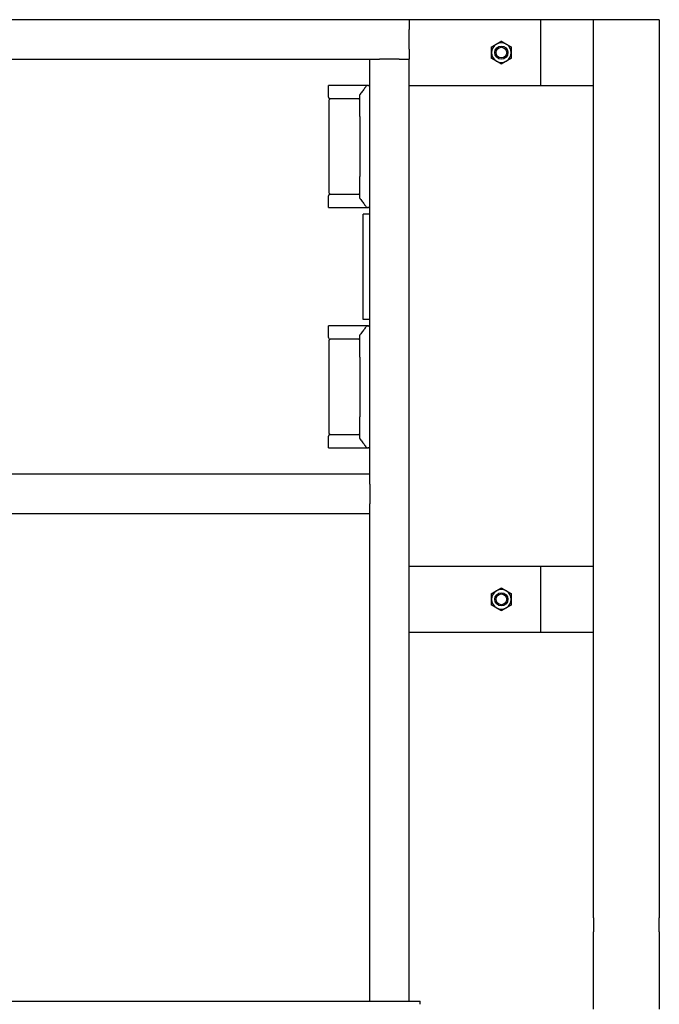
# Model space of a CAD drawing. Header units: inches. Extents: x 24 to 1128, y -69 to 748.
# Tile 522 of 656: x 784 to 808, y 275 to 313. Entities that reach past the tile are written whole.
import ezdxf

# ---------------------------------------------------------------- set-up
doc = ezdxf.new("R2010")
doc.units = ezdxf.units.IN
doc.header["$LTSCALE"] = 32
doc.header["$MEASUREMENT"] = 0
doc.layers.add('Visible (ANSI)', color=7, linetype='Continuous', lineweight=30)

msp = doc.modelspace()

# ---------------------------------------------------------------- linework, layer by layer
at = {"layer": 'Visible (ANSI)'}
for p, q in [((798.36063, 312.60867), (758.86063, 312.60867)), ((803.36063, 312.60867), (798.36063, 312.60867)), ((798.36063, 312.60867), (798.36063, 312.23367)), ((805.36063, 312.60867), (803.36063, 312.60867)), ((803.36063, 310.10867), (803.36063, 312.60867)), ((807.86063, 312.60867), (805.36063, 312.60867)), ((805.36063, 278.514), (805.36063, 312.60867)), ((805.36063, 310.10867), (805.36063, 312.60867)), ((807.86063, 312.60867), (807.86063, 278.514)), ((798.36063, 311.48367), (798.36063, 312.23367)), ((798.36063, 311.48367), (798.36063, 311.10867)), ((760.36063, 311.10867), (796.86063, 311.10867)), ((796.86063, 311.10867), (797.23563, 311.10867)), ((796.86063, 295.35867), (796.86063, 311.10867)), ((797.98563, 311.10867), (797.23563, 311.10867)), ((797.98563, 311.10867), (798.36063, 311.10867)), ((798.36063, 275.35867), (798.36063, 311.10867)), ((796.74917, 310.10867), (795.29395, 310.10867)), ((795.29395, 309.67117), (795.29395, 310.10867)), ((796.74917, 310.10867), (796.76557, 310.10867)), ((796.81706, 310.10867), (796.76557, 310.10867)), ((796.81706, 310.10867), (796.86063, 310.10867)), ((798.36063, 310.10867), (803.36063, 310.10867)), ((803.36063, 310.10867), (805.36063, 310.10867)), ((795.3252, 306.02534), (795.3252, 309.567)), ((796.19712, 309.60867), (795.35645, 309.60867)), ((796.44397, 309.60867), (796.19712, 309.60867)), ((796.48563, 308.93112), (796.48563, 309.75519)), ((796.48563, 308.93112), (796.48563, 306.66122)), ((796.48563, 305.83714), (796.48563, 306.66122)), ((795.29395, 305.48367), (795.29395, 305.92117)), ((795.35645, 305.98367), (796.19712, 305.98367)), ((796.19712, 305.98367), (796.44397, 305.98367)), ((795.29395, 305.48367), (796.74917, 305.48367)), ((796.76557, 305.48367), (796.74917, 305.48367)), ((796.76557, 305.48367), (796.81706, 305.48367)), ((796.86063, 305.48367), (796.81706, 305.48367)), ((796.86063, 305.23367), (796.61063, 305.23367)), ((796.61063, 301.23367), (796.61063, 305.23367)), ((796.86063, 301.23367), (796.61063, 301.23367)), ((796.74917, 300.98367), (795.29395, 300.98367)), ((795.29395, 300.54617), (795.29395, 300.98367)), ((796.74917, 300.98367), (796.76557, 300.98367)), ((796.81706, 300.98367), (796.76557, 300.98367)), ((796.81706, 300.98367), (796.86063, 300.98367)), ((796.19712, 300.48367), (795.35645, 300.48367)), ((796.44397, 300.48367), (796.19712, 300.48367)), ((796.48563, 299.80612), (796.48563, 300.63019)), ((795.3252, 296.90034), (795.3252, 300.442)), ((796.48563, 299.80612), (796.48563, 297.53622)), ((796.48563, 296.71214), (796.48563, 297.53622)), ((795.29395, 296.35867), (795.29395, 296.79617)), ((795.35645, 296.85867), (796.19712, 296.85867)), ((796.19712, 296.85867), (796.44397, 296.85867)), ((795.29395, 296.35867), (796.74917, 296.35867)), ((796.76557, 296.35867), (796.74917, 296.35867)), ((796.76557, 296.35867), (796.81706, 296.35867)), ((796.86063, 296.35867), (796.81706, 296.35867)), ((796.86063, 295.35867), (760.36063, 295.35867)), ((796.86063, 294.98367), (796.86063, 295.35867)), ((796.86063, 294.98367), (796.86063, 294.23367)), ((796.86063, 293.85867), (796.86063, 294.23367)), ((796.86063, 293.85867), (760.36063, 293.85867)), ((796.86063, 275.35867), (796.86063, 293.85867)), ((803.36063, 291.85867), (798.36063, 291.85867)), ((805.36063, 291.85867), (803.36063, 291.85867)), ((803.36063, 289.35867), (803.36063, 291.85867)), ((805.36063, 289.35867), (805.36063, 291.85867)), ((798.36063, 289.35867), (803.36063, 289.35867)), ((803.36063, 289.35867), (805.36063, 289.35867)), ((805.36063, 278.514), (805.36063, 277.98367)), ((807.86063, 277.98367), (807.86063, 278.514)), ((805.36063, 275.31317), (805.36063, 277.98367)), ((807.86063, 277.98367), (807.86063, 275.31317)), ((753.78063, 275.35867), (798.78063, 275.35867)), ((798.78063, 275.23765), (798.78063, 275.35867)), ((805.36063, 275.04801), (805.36063, 275.31317)), ((807.86063, 275.31317), (807.86063, 275.04801))]:
    msp.add_line(p, q, dxfattribs=at)
for centre, radius in [((801.86063, 311.35867), 0.25014), ((801.86063, 311.35867), 0.25), ((801.86063, 311.35867), 0.20281), ((801.86063, 290.60867), 0.25014), ((801.86063, 290.60867), 0.25), ((801.86063, 290.60867), 0.20281)]:
    msp.add_circle(centre, radius, dxfattribs=at)
for centre, radius, start, end in [((801.86063, 311.35867), 0.375, 120, 180), ((801.86063, 311.35867), 0.375, 60, 120), ((801.86063, 311.35867), 0.375, 0, 60), ((801.86063, 311.35867), 0.375, 180, 240), ((801.86063, 311.35867), 0.375, 300, 0), ((801.86063, 311.35867), 0.375, 240, 300), ((796.76557, 310.067), 0.04167, 90, 142.9307), ((795.35645, 309.67117), 0.0625, 180, 270), ((795.36687, 309.567), 0.04167, 90, 180), ((796.44397, 309.65034), 0.04167, 270, 0), ((796.5273, 309.75519), 0.04167, 142.241974, 180), ((795.35645, 305.92117), 0.0625, 90, 180), ((795.36687, 306.02534), 0.04167, 180, 270), ((796.44397, 305.942), 0.04167, 0, 90), ((796.5273, 305.83714), 0.04167, 180, 217.758026), ((796.76557, 305.52534), 0.04167, 217.0693, 270), ((796.76557, 300.942), 0.04167, 90, 142.9307), ((795.35645, 300.54617), 0.0625, 180, 270), ((795.36687, 300.442), 0.04167, 90, 180), ((796.44397, 300.52534), 0.04167, 270, 0), ((796.5273, 300.63019), 0.04167, 142.241974, 180), ((795.35645, 296.79617), 0.0625, 90, 180), ((795.36687, 296.90034), 0.04167, 180, 270), ((796.44397, 296.817), 0.04167, 0, 90), ((796.5273, 296.71214), 0.04167, 180, 217.758026), ((796.76557, 296.40034), 0.04167, 217.0693, 270), ((801.86063, 290.60867), 0.375, 120, 180), ((801.86063, 290.60867), 0.375, 60, 120), ((801.86063, 290.60867), 0.375, 0, 60), ((801.86063, 290.60867), 0.375, 180, 240), ((801.86063, 290.60867), 0.375, 300, 0), ((801.86063, 290.60867), 0.375, 240, 300)]:
    msp.add_arc(centre, radius, start, end, dxfattribs=at)
for points in [[(801.48563, 311.57518), (801.58611, 311.63319), (801.67313, 311.68343)], [(801.67313, 311.68343), (801.76015, 311.73367), (801.86063, 311.79168)], [(801.86063, 311.79168), (801.96111, 311.73367), (802.04813, 311.68343)], [(802.04813, 311.68343), (802.13515, 311.63319), (802.23563, 311.57518)], [(801.48563, 311.35867), (801.48563, 311.45915), (801.48563, 311.57518)], [(801.48563, 311.14216), (801.48563, 311.25819), (801.48563, 311.35867)], [(802.23563, 311.57518), (802.23563, 311.45915), (802.23563, 311.35867)], [(802.23563, 311.35867), (802.23563, 311.25819), (802.23563, 311.14216)], [(801.67313, 311.03391), (801.58611, 311.08415), (801.48563, 311.14216)], [(801.86063, 310.92566), (801.76015, 310.98367), (801.67313, 311.03391)], [(802.04813, 311.03391), (801.96111, 310.98367), (801.86063, 310.92566)], [(802.23563, 311.14216), (802.13515, 311.08415), (802.04813, 311.03391)], [(801.48563, 290.82518), (801.58611, 290.88319), (801.67313, 290.93343)], [(801.48563, 290.60867), (801.48563, 290.70915), (801.48563, 290.82518)], [(801.67313, 290.93343), (801.76015, 290.98367), (801.86063, 291.04168)], [(801.86063, 291.04168), (801.96111, 290.98367), (802.04813, 290.93343)], [(802.04813, 290.93343), (802.13515, 290.88319), (802.23563, 290.82518)], [(802.23563, 290.82518), (802.23563, 290.70915), (802.23563, 290.60867)], [(801.48563, 290.39216), (801.48563, 290.50819), (801.48563, 290.60867)], [(801.67313, 290.28391), (801.58611, 290.33415), (801.48563, 290.39216)], [(802.23563, 290.39216), (802.13515, 290.33415), (802.04813, 290.28391)], [(802.23563, 290.60867), (802.23563, 290.50819), (802.23563, 290.39216)], [(801.86063, 290.17566), (801.76015, 290.23367), (801.67313, 290.28391)], [(802.04813, 290.28391), (801.96111, 290.23367), (801.86063, 290.17566)]]:
    msp.add_rational_spline(points, [1, 1.0379548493, 1], degree=2, dxfattribs=at)
for points, knots in [([(796.73232, 310.09212), (796.71868, 310.07406), (796.70443, 310.05522), (796.67493, 310.01632), (796.65969, 309.99625), (796.6284, 309.95517), (796.61237, 309.93415), (796.57964, 309.89139), (796.56295, 309.86963), (796.52904, 309.82556), (796.51181, 309.80324), (796.49436, 309.78071)], [0.39491662, 0.39491662, 0.39491662, 0.39491662, 0.6293434, 0.6293434, 0.86377019, 0.86377019, 1.09819697, 1.09819697, 1.33262375, 1.33262375, 1.56705053, 1.56705053, 1.56705053, 1.56705053]), ([(796.78593, 310.09529), (796.78597, 310.09533), (796.786, 310.09537), (796.78992, 310.0994), (796.79451, 310.10263), (796.80458, 310.10715), (796.80995, 310.10842), (796.81539, 310.10864)], [-0.0004125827, -0.0004125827, -0.0004125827, -0.0004125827, 0, 0, 0.0423918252, 0.0423918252, 0.0842937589, 0.0842937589, 0.0842937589, 0.0842937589]), ([(796.49436, 305.81163), (796.51181, 305.78909), (796.52904, 305.76678), (796.56295, 305.72271), (796.57964, 305.70095), (796.61237, 305.65819), (796.6284, 305.63717), (796.65969, 305.59609), (796.67493, 305.57602), (796.70443, 305.53712), (796.71868, 305.51828), (796.73232, 305.50022)], [0.61128923, 0.61128923, 0.61128923, 0.61128923, 0.84571601, 0.84571601, 1.0801428, 1.0801428, 1.31456958, 1.31456958, 1.54899636, 1.54899636, 1.78342314, 1.78342314, 1.78342314, 1.78342314]), ([(796.78593, 305.49705), (796.78597, 305.49701), (796.786, 305.49697), (796.78992, 305.49294), (796.79451, 305.48971), (796.80458, 305.48519), (796.80995, 305.48391), (796.81539, 305.4837)], [-0.0846728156, -0.0846728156, -0.0846728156, -0.0846728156, -0.0842603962, -0.0842603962, -0.0418853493, -0.0418853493, 0, 0, 0, 0]), ([(796.73232, 300.96712), (796.71868, 300.94906), (796.70443, 300.93022), (796.67493, 300.89132), (796.65969, 300.87125), (796.6284, 300.83017), (796.61237, 300.80915), (796.57964, 300.76639), (796.56295, 300.74463), (796.52904, 300.70056), (796.51181, 300.67824), (796.49436, 300.65571)], [0.39491662, 0.39491662, 0.39491662, 0.39491662, 0.6293434, 0.6293434, 0.86377019, 0.86377019, 1.09819697, 1.09819697, 1.33262375, 1.33262375, 1.56705053, 1.56705053, 1.56705053, 1.56705053]), ([(796.78593, 300.97029), (796.78597, 300.97033), (796.786, 300.97037), (796.78992, 300.9744), (796.79451, 300.97763), (796.80458, 300.98215), (796.80995, 300.98342), (796.81539, 300.98364)], [-0.0004125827, -0.0004125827, -0.0004125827, -0.0004125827, 0, 0, 0.0423918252, 0.0423918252, 0.0842937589, 0.0842937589, 0.0842937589, 0.0842937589]), ([(796.49436, 296.68663), (796.51181, 296.66409), (796.52904, 296.64178), (796.56295, 296.59771), (796.57964, 296.57595), (796.61237, 296.53319), (796.6284, 296.51217), (796.65969, 296.47109), (796.67493, 296.45102), (796.70443, 296.41212), (796.71868, 296.39328), (796.73232, 296.37522)], [0.61128923, 0.61128923, 0.61128923, 0.61128923, 0.84571601, 0.84571601, 1.0801428, 1.0801428, 1.31456958, 1.31456958, 1.54899636, 1.54899636, 1.78342314, 1.78342314, 1.78342314, 1.78342314]), ([(796.78593, 296.37205), (796.78597, 296.37201), (796.786, 296.37197), (796.78992, 296.36794), (796.79451, 296.36471), (796.80458, 296.36019), (796.80995, 296.35891), (796.81539, 296.3587)], [-0.0846728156, -0.0846728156, -0.0846728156, -0.0846728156, -0.0842603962, -0.0842603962, -0.0418853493, -0.0418853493, 0, 0, 0, 0])]:
    msp.add_open_spline(points, degree=3, knots=knots, dxfattribs=at)
for points in [[(796.81539, 310.10864), (796.81594, 310.10866), (796.8165, 310.10867), (796.81706, 310.10867)], [(796.81706, 305.48367), (796.81649, 305.48367), (796.81594, 305.48368), (796.81539, 305.4837)], [(796.81539, 300.98364), (796.81594, 300.98366), (796.8165, 300.98367), (796.81706, 300.98367)], [(796.81706, 296.35867), (796.81649, 296.35867), (796.81594, 296.35868), (796.81539, 296.3587)]]:
    msp.add_open_spline(points, degree=3, dxfattribs=at)

doc.saveas('drawing.dxf')
